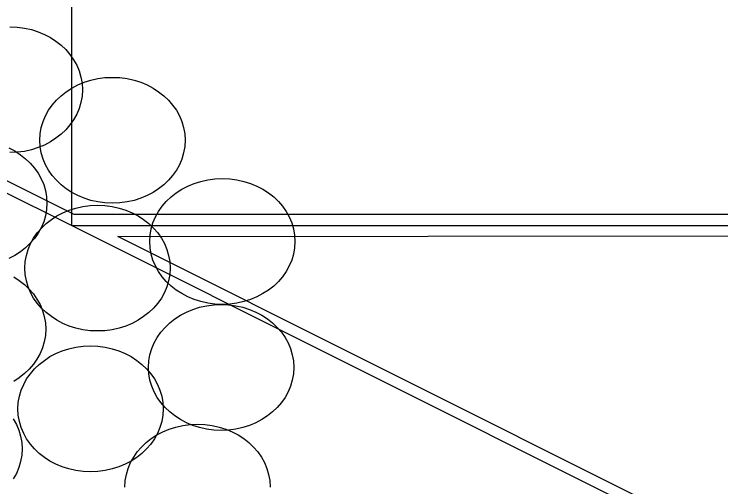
# Model space of a CAD drawing. Extents: x 1578769 to 1579225, y 724002 to 724828.
# Drawn here: x 1578872.476 to 1578873.769, y 724265.637 to 724266.503 of the extents above; entities that cross this region are included whole.
import ezdxf

# ---------------------------------------------------------------- set-up
doc = ezdxf.new("R2010")
doc.units = 0
for name, color, linetype in [('1', 7, 'Continuous'), ('Old_Level_1', 7, 'Continuous'), ('R_Fin Surface', 7, 'Continuous')]:
    doc.layers.add(name, color=color, linetype=linetype)

msp = doc.modelspace()

# ---------------------------------------------------------------- linework, layer by layer
at = {"layer": '1'}
msp.add_line((1578872.5815, 724266.1158), (1578872.5815, 724276.0379), dxfattribs=at)
at = {"layer": 'Old_Level_1'}
for points in [[(1578872.4681, 724266.4798), (1578872.4816, 724266.4791), (1578872.4948, 724266.4774), (1578872.5077, 724266.4745), (1578872.5199, 724266.4706), (1578872.5315, 724266.4658), (1578872.5425, 724266.4601), (1578872.5525, 724266.4533), (1578872.5621, 724266.4459), (1578872.5707, 724266.4378), (1578872.5783, 724266.4288), (1578872.5849, 724266.4194), (1578872.5906, 724266.4094), (1578872.595, 724266.3989), (1578872.5982, 724266.3877), (1578872.6004, 724266.3763), (1578872.6011, 724266.3645), (1578872.6004, 724266.3527), (1578872.5982, 724266.3413), (1578872.595, 724266.3302), (1578872.5906, 724266.3197), (1578872.5849, 724266.3096), (1578872.5783, 724266.3002), (1578872.5707, 724266.2912), (1578872.5621, 724266.2831), (1578872.5525, 724266.2757), (1578872.5425, 724266.2689), (1578872.5315, 724266.2632), (1578872.5199, 724266.2584), (1578872.5077, 724266.2545), (1578872.4948, 724266.2516), (1578872.4816, 724266.2499), (1578872.4681, 724266.2492)], [(1578872.4681, 724266.4798), (1578872.4816, 724266.4791), (1578872.4948, 724266.4774), (1578872.5077, 724266.4745), (1578872.5199, 724266.4706), (1578872.5315, 724266.4658), (1578872.5425, 724266.4601), (1578872.5525, 724266.4533), (1578872.5621, 724266.4459), (1578872.5707, 724266.4378), (1578872.5783, 724266.4288), (1578872.5849, 724266.4194), (1578872.5906, 724266.4094), (1578872.595, 724266.3989), (1578872.5982, 724266.3877), (1578872.6004, 724266.3763), (1578872.6011, 724266.3645), (1578872.6004, 724266.3527), (1578872.5982, 724266.3413), (1578872.595, 724266.3302), (1578872.5906, 724266.3197), (1578872.5849, 724266.3096), (1578872.5783, 724266.3002), (1578872.5707, 724266.2912), (1578872.5621, 724266.2831), (1578872.5525, 724266.2757), (1578872.5425, 724266.2689), (1578872.5315, 724266.2632), (1578872.5199, 724266.2584), (1578872.5077, 724266.2545), (1578872.4948, 724266.2516), (1578872.4816, 724266.2499), (1578872.4681, 724266.2492)], [(1578872.5232, 724266.272), (1578872.5238, 724266.2836), (1578872.5258, 724266.2952), (1578872.5291, 724266.3061), (1578872.5337, 724266.3166), (1578872.5392, 724266.3269), (1578872.546, 724266.3363), (1578872.5536, 724266.3453), (1578872.5621, 724266.3534), (1578872.5715, 724266.3608), (1578872.5818, 724266.3674), (1578872.5928, 724266.3733), (1578872.6044, 724266.3781), (1578872.6166, 724266.382), (1578872.6293, 724266.3849), (1578872.6424, 724266.3866), (1578872.6562, 724266.387), (1578872.6698, 724266.3866), (1578872.6829, 724266.3849), (1578872.6956, 724266.382), (1578872.7078, 724266.3781), (1578872.7194, 724266.3733), (1578872.7304, 724266.3674), (1578872.7406, 724266.3608), (1578872.75, 724266.3534), (1578872.7586, 724266.3453), (1578872.7662, 724266.3363), (1578872.773, 724266.3269), (1578872.7785, 724266.3166), (1578872.7831, 724266.3061), (1578872.7863, 724266.2952), (1578872.7883, 724266.2836), (1578872.789, 724266.272), (1578872.7883, 724266.2602), (1578872.7863, 724266.2486), (1578872.7831, 724266.2376), (1578872.7785, 724266.2271), (1578872.773, 724266.2169), (1578872.7662, 724266.2075), (1578872.7586, 724266.1987), (1578872.75, 724266.1904), (1578872.7406, 724266.1829), (1578872.7304, 724266.1764), (1578872.7194, 724266.1705), (1578872.7078, 724266.1657), (1578872.6956, 724266.1617), (1578872.6829, 724266.1589), (1578872.6698, 724266.1571), (1578872.6562, 724266.1567), (1578872.6424, 724266.1571), (1578872.6293, 724266.1589), (1578872.6166, 724266.1617), (1578872.6044, 724266.1657), (1578872.5928, 724266.1705), (1578872.5818, 724266.1764), (1578872.5715, 724266.1829), (1578872.5621, 724266.1904), (1578872.5536, 724266.1987), (1578872.546, 724266.2075), (1578872.5392, 724266.2169), (1578872.5337, 724266.2271), (1578872.5291, 724266.2376), (1578872.5258, 724266.2486), (1578872.5238, 724266.2602), (1578872.5232, 724266.272), (1578872.5232, 724266.272)], [(1578872.5232, 724266.272), (1578872.5238, 724266.2836), (1578872.5258, 724266.2952), (1578872.5291, 724266.3061), (1578872.5337, 724266.3166), (1578872.5392, 724266.3269), (1578872.546, 724266.3363), (1578872.5536, 724266.3453), (1578872.5621, 724266.3534), (1578872.5715, 724266.3608), (1578872.5818, 724266.3674), (1578872.5928, 724266.3733), (1578872.6044, 724266.3781), (1578872.6166, 724266.382), (1578872.6293, 724266.3849), (1578872.6424, 724266.3866), (1578872.6562, 724266.387), (1578872.6698, 724266.3866), (1578872.6829, 724266.3849), (1578872.6956, 724266.382), (1578872.7078, 724266.3781), (1578872.7194, 724266.3733), (1578872.7304, 724266.3674), (1578872.7406, 724266.3608), (1578872.75, 724266.3534), (1578872.7586, 724266.3453), (1578872.7662, 724266.3363), (1578872.773, 724266.3269), (1578872.7785, 724266.3166), (1578872.7831, 724266.3061), (1578872.7863, 724266.2952), (1578872.7883, 724266.2836), (1578872.789, 724266.272), (1578872.7883, 724266.2602), (1578872.7863, 724266.2486), (1578872.7831, 724266.2376), (1578872.7785, 724266.2271), (1578872.773, 724266.2169), (1578872.7662, 724266.2075), (1578872.7586, 724266.1987), (1578872.75, 724266.1904), (1578872.7406, 724266.1829), (1578872.7304, 724266.1764), (1578872.7194, 724266.1705), (1578872.7078, 724266.1657), (1578872.6956, 724266.1617), (1578872.6829, 724266.1589), (1578872.6698, 724266.1571), (1578872.6562, 724266.1567), (1578872.6424, 724266.1571), (1578872.6293, 724266.1589), (1578872.6166, 724266.1617), (1578872.6044, 724266.1657), (1578872.5928, 724266.1705), (1578872.5818, 724266.1764), (1578872.5715, 724266.1829), (1578872.5621, 724266.1904), (1578872.5536, 724266.1987), (1578872.546, 724266.2075), (1578872.5392, 724266.2169), (1578872.5337, 724266.2271), (1578872.5291, 724266.2376), (1578872.5258, 724266.2486), (1578872.5238, 724266.2602), (1578872.5232, 724266.272), (1578872.5232, 724266.272)], [(1578872.4665, 724266.258), (1578872.4775, 724266.2523), (1578872.4878, 724266.2455), (1578872.4972, 724266.2381), (1578872.5057, 724266.23), (1578872.5133, 724266.221), (1578872.5201, 724266.2116), (1578872.5258, 724266.2015), (1578872.5302, 724266.1908), (1578872.5335, 724266.1799), (1578872.5355, 724266.1685), (1578872.5361, 724266.1567), (1578872.5355, 724266.1449), (1578872.5335, 724266.1335), (1578872.5302, 724266.1224), (1578872.5258, 724266.1119), (1578872.5201, 724266.1018), (1578872.5133, 724266.0922), (1578872.5057, 724266.0834), (1578872.4972, 724266.0751), (1578872.4878, 724266.0677), (1578872.4775, 724266.0611), (1578872.4665, 724266.0554)], [(1578872.4665, 724266.258), (1578872.4775, 724266.2523), (1578872.4878, 724266.2455), (1578872.4972, 724266.2381), (1578872.5057, 724266.23), (1578872.5133, 724266.221), (1578872.5201, 724266.2116), (1578872.5258, 724266.2015), (1578872.5302, 724266.1908), (1578872.5335, 724266.1799), (1578872.5355, 724266.1685), (1578872.5361, 724266.1567), (1578872.5355, 724266.1449), (1578872.5335, 724266.1335), (1578872.5302, 724266.1224), (1578872.5258, 724266.1119), (1578872.5201, 724266.1018), (1578872.5133, 724266.0922), (1578872.5057, 724266.0834), (1578872.4972, 724266.0751), (1578872.4878, 724266.0677), (1578872.4775, 724266.0611), (1578872.4665, 724266.0554)], [(1578872.7242, 724266.0867), (1578872.7249, 724266.0983), (1578872.7268, 724266.1099), (1578872.7301, 724266.1208), (1578872.7347, 724266.1315), (1578872.7402, 724266.1416), (1578872.747, 724266.151), (1578872.7546, 724266.16), (1578872.7632, 724266.1681), (1578872.7726, 724266.1755), (1578872.7829, 724266.1821), (1578872.7938, 724266.188), (1578872.8054, 724266.1928), (1578872.8176, 724266.1967), (1578872.8303, 724266.1996), (1578872.8434, 724266.2013), (1578872.857, 724266.2018), (1578872.8706, 724266.2013), (1578872.8839, 724266.1996), (1578872.8966, 724266.1967), (1578872.9089, 724266.1928), (1578872.9205, 724266.188), (1578872.9314, 724266.1821), (1578872.9417, 724266.1755), (1578872.9511, 724266.1681), (1578872.9596, 724266.16), (1578872.9673, 724266.151), (1578872.974, 724266.1416), (1578872.9795, 724266.1315), (1578872.9841, 724266.1208), (1578872.9874, 724266.1099), (1578872.9893, 724266.0983), (1578872.99, 724266.0867), (1578872.9893, 724266.0749), (1578872.9874, 724266.0633), (1578872.9841, 724266.0524), (1578872.9795, 724266.0419), (1578872.974, 724266.0318), (1578872.9673, 724266.0222), (1578872.9596, 724266.0134), (1578872.9511, 724266.0051), (1578872.9417, 724265.9977), (1578872.9314, 724265.9911), (1578872.9205, 724265.9852), (1578872.9089, 724265.9804), (1578872.8966, 724265.9765), (1578872.8839, 724265.9738), (1578872.8706, 724265.9721), (1578872.857, 724265.9714), (1578872.8434, 724265.9721), (1578872.8303, 724265.9738), (1578872.8176, 724265.9765), (1578872.8054, 724265.9804), (1578872.7938, 724265.9852), (1578872.7829, 724265.9911), (1578872.7726, 724265.9977), (1578872.7632, 724266.0051), (1578872.7546, 724266.0134), (1578872.747, 724266.0222), (1578872.7402, 724266.0318), (1578872.7347, 724266.0419), (1578872.7301, 724266.0524), (1578872.7268, 724266.0633), (1578872.7249, 724266.0749), (1578872.7242, 724266.0867), (1578872.7242, 724266.0867)], [(1578872.7242, 724266.0867), (1578872.7249, 724266.0983), (1578872.7268, 724266.1099), (1578872.7301, 724266.1208), (1578872.7347, 724266.1315), (1578872.7402, 724266.1416), (1578872.747, 724266.151), (1578872.7546, 724266.16), (1578872.7632, 724266.1681), (1578872.7726, 724266.1755), (1578872.7829, 724266.1821), (1578872.7938, 724266.188), (1578872.8054, 724266.1928), (1578872.8176, 724266.1967), (1578872.8303, 724266.1996), (1578872.8434, 724266.2013), (1578872.857, 724266.2018), (1578872.8706, 724266.2013), (1578872.8839, 724266.1996), (1578872.8966, 724266.1967), (1578872.9089, 724266.1928), (1578872.9205, 724266.188), (1578872.9314, 724266.1821), (1578872.9417, 724266.1755), (1578872.9511, 724266.1681), (1578872.9596, 724266.16), (1578872.9673, 724266.151), (1578872.974, 724266.1416), (1578872.9795, 724266.1315), (1578872.9841, 724266.1208), (1578872.9874, 724266.1099), (1578872.9893, 724266.0983), (1578872.99, 724266.0867), (1578872.9893, 724266.0749), (1578872.9874, 724266.0633), (1578872.9841, 724266.0524), (1578872.9795, 724266.0419), (1578872.974, 724266.0318), (1578872.9673, 724266.0222), (1578872.9596, 724266.0134), (1578872.9511, 724266.0051), (1578872.9417, 724265.9977), (1578872.9314, 724265.9911), (1578872.9205, 724265.9852), (1578872.9089, 724265.9804), (1578872.8966, 724265.9765), (1578872.8839, 724265.9738), (1578872.8706, 724265.9721), (1578872.857, 724265.9714), (1578872.8434, 724265.9721), (1578872.8303, 724265.9738), (1578872.8176, 724265.9765), (1578872.8054, 724265.9804), (1578872.7938, 724265.9852), (1578872.7829, 724265.9911), (1578872.7726, 724265.9977), (1578872.7632, 724266.0051), (1578872.7546, 724266.0134), (1578872.747, 724266.0222), (1578872.7402, 724266.0318), (1578872.7347, 724266.0419), (1578872.7301, 724266.0524), (1578872.7268, 724266.0633), (1578872.7249, 724266.0749), (1578872.7242, 724266.0867), (1578872.7242, 724266.0867)], [(1578872.4956, 724266.0378), (1578872.4965, 724266.0497), (1578872.4985, 724266.061), (1578872.5018, 724266.0722), (1578872.5061, 724266.0827), (1578872.5118, 724266.0928), (1578872.5184, 724266.1024), (1578872.526, 724266.1111), (1578872.5346, 724266.1194), (1578872.5442, 724266.1269), (1578872.5543, 724266.1334), (1578872.5652, 724266.1391), (1578872.577, 724266.1442), (1578872.589, 724266.1479), (1578872.6019, 724266.1507), (1578872.6151, 724266.1525), (1578872.6286, 724266.1531), (1578872.6422, 724266.1525), (1578872.6553, 724266.1507), (1578872.6682, 724266.1479), (1578872.6803, 724266.1442), (1578872.6921, 724266.1391), (1578872.703, 724266.1334), (1578872.7131, 724266.1269), (1578872.7227, 724266.1194), (1578872.7312, 724266.1111), (1578872.7389, 724266.1024), (1578872.7455, 724266.0928), (1578872.7511, 724266.0827), (1578872.7555, 724266.0722), (1578872.7588, 724266.061), (1578872.7608, 724266.0497), (1578872.7616, 724266.0378), (1578872.7608, 724266.026), (1578872.7588, 724266.0147), (1578872.7555, 724266.0037), (1578872.7511, 724265.993), (1578872.7455, 724265.9829), (1578872.7389, 724265.9735), (1578872.7312, 724265.9646), (1578872.7227, 724265.9565), (1578872.7131, 724265.949), (1578872.703, 724265.9425), (1578872.6921, 724265.9366), (1578872.6803, 724265.9318), (1578872.6682, 724265.9278), (1578872.6553, 724265.925), (1578872.6422, 724265.9232), (1578872.6286, 724265.9228), (1578872.6151, 724265.9232), (1578872.6019, 724265.925), (1578872.589, 724265.9278), (1578872.577, 724265.9318), (1578872.5652, 724265.9366), (1578872.5543, 724265.9425), (1578872.5442, 724265.949), (1578872.5346, 724265.9565), (1578872.526, 724265.9646), (1578872.5184, 724265.9735), (1578872.5118, 724265.9829), (1578872.5061, 724265.993), (1578872.5018, 724266.0037), (1578872.4985, 724266.0147), (1578872.4965, 724266.026), (1578872.4956, 724266.0378), (1578872.4956, 724266.0378)], [(1578872.4956, 724266.0378), (1578872.4965, 724266.0497), (1578872.4985, 724266.061), (1578872.5018, 724266.0722), (1578872.5061, 724266.0827), (1578872.5118, 724266.0928), (1578872.5184, 724266.1024), (1578872.526, 724266.1111), (1578872.5346, 724266.1194), (1578872.5442, 724266.1269), (1578872.5543, 724266.1334), (1578872.5652, 724266.1391), (1578872.577, 724266.1442), (1578872.589, 724266.1479), (1578872.6019, 724266.1507), (1578872.6151, 724266.1525), (1578872.6286, 724266.1531), (1578872.6422, 724266.1525), (1578872.6553, 724266.1507), (1578872.6682, 724266.1479), (1578872.6803, 724266.1442), (1578872.6921, 724266.1391), (1578872.703, 724266.1334), (1578872.7131, 724266.1269), (1578872.7227, 724266.1194), (1578872.7312, 724266.1111), (1578872.7389, 724266.1024), (1578872.7455, 724266.0928), (1578872.7511, 724266.0827), (1578872.7555, 724266.0722), (1578872.7588, 724266.061), (1578872.7608, 724266.0497), (1578872.7616, 724266.0378), (1578872.7608, 724266.026), (1578872.7588, 724266.0147), (1578872.7555, 724266.0037), (1578872.7511, 724265.993), (1578872.7455, 724265.9829), (1578872.7389, 724265.9735), (1578872.7312, 724265.9646), (1578872.7227, 724265.9565), (1578872.7131, 724265.949), (1578872.703, 724265.9425), (1578872.6921, 724265.9366), (1578872.6803, 724265.9318), (1578872.6682, 724265.9278), (1578872.6553, 724265.925), (1578872.6422, 724265.9232), (1578872.6286, 724265.9228), (1578872.6151, 724265.9232), (1578872.6019, 724265.925), (1578872.589, 724265.9278), (1578872.577, 724265.9318), (1578872.5652, 724265.9366), (1578872.5543, 724265.9425), (1578872.5442, 724265.949), (1578872.5346, 724265.9565), (1578872.526, 724265.9646), (1578872.5184, 724265.9735), (1578872.5118, 724265.9829), (1578872.5061, 724265.993), (1578872.5018, 724266.0037), (1578872.4985, 724266.0147), (1578872.4965, 724266.026), (1578872.4956, 724266.0378), (1578872.4956, 724266.0378)], [(1578872.4753, 724266.0217), (1578872.4856, 724266.0152), (1578872.495, 724266.0077), (1578872.5037, 724265.9994), (1578872.5114, 724265.9907), (1578872.5179, 724265.981), (1578872.5236, 724265.971), (1578872.528, 724265.9605), (1578872.5313, 724265.9493), (1578872.5333, 724265.9379), (1578872.5339, 724265.9261), (1578872.5333, 724265.9143), (1578872.5313, 724265.903), (1578872.528, 724265.892), (1578872.5236, 724265.8813), (1578872.5179, 724265.8712), (1578872.5114, 724265.8618), (1578872.5037, 724265.8529), (1578872.495, 724265.8448), (1578872.4856, 724265.8373), (1578872.4753, 724265.8305)], [(1578872.4753, 724266.0217), (1578872.4856, 724266.0152), (1578872.495, 724266.0077), (1578872.5037, 724265.9994), (1578872.5114, 724265.9907), (1578872.5179, 724265.981), (1578872.5236, 724265.971), (1578872.528, 724265.9605), (1578872.5313, 724265.9493), (1578872.5333, 724265.9379), (1578872.5339, 724265.9261), (1578872.5333, 724265.9143), (1578872.5313, 724265.903), (1578872.528, 724265.892), (1578872.5236, 724265.8813), (1578872.5179, 724265.8712), (1578872.5114, 724265.8618), (1578872.5037, 724265.8529), (1578872.495, 724265.8448), (1578872.4856, 724265.8373), (1578872.4753, 724265.8305)], [(1578872.722, 724265.8561), (1578872.7227, 724265.8679), (1578872.7247, 724265.8793), (1578872.7279, 724265.8905), (1578872.7325, 724265.901), (1578872.738, 724265.911), (1578872.7448, 724265.9204), (1578872.7525, 724265.9294), (1578872.761, 724265.9375), (1578872.7704, 724265.945), (1578872.7807, 724265.9517), (1578872.7916, 724265.9574), (1578872.8032, 724265.9622), (1578872.8155, 724265.9662), (1578872.8281, 724265.969), (1578872.8413, 724265.9708), (1578872.8548, 724265.9714), (1578872.8686, 724265.9708), (1578872.8817, 724265.969), (1578872.8944, 724265.9662), (1578872.9067, 724265.9622), (1578872.9183, 724265.9574), (1578872.9292, 724265.9517), (1578872.9395, 724265.945), (1578872.9489, 724265.9375), (1578872.9574, 724265.9294), (1578872.9651, 724265.9204), (1578872.9719, 724265.911), (1578872.9773, 724265.901), (1578872.9819, 724265.8905), (1578872.9852, 724265.8793), (1578872.9872, 724265.8679), (1578872.9878, 724265.8561), (1578872.9872, 724265.8443), (1578872.9852, 724265.8329), (1578872.9819, 724265.8218), (1578872.9773, 724265.8113), (1578872.9719, 724265.8012), (1578872.9651, 724265.7918), (1578872.9574, 724265.7829), (1578872.9489, 724265.7748), (1578872.9395, 724265.7673), (1578872.9292, 724265.7605), (1578872.9183, 724265.7549), (1578872.9067, 724265.75), (1578872.8944, 724265.7461), (1578872.8817, 724265.7433), (1578872.8686, 724265.7415), (1578872.8548, 724265.7409), (1578872.8413, 724265.7415), (1578872.8281, 724265.7433), (1578872.8155, 724265.7461), (1578872.8032, 724265.75), (1578872.7916, 724265.7549), (1578872.7807, 724265.7605), (1578872.7704, 724265.7673), (1578872.761, 724265.7748), (1578872.7525, 724265.7829), (1578872.7448, 724265.7918), (1578872.738, 724265.8012), (1578872.7325, 724265.8113), (1578872.7279, 724265.8218), (1578872.7247, 724265.8329), (1578872.7227, 724265.8443), (1578872.722, 724265.8561), (1578872.722, 724265.8561)], [(1578872.722, 724265.8561), (1578872.7227, 724265.8679), (1578872.7247, 724265.8793), (1578872.7279, 724265.8905), (1578872.7325, 724265.901), (1578872.738, 724265.911), (1578872.7448, 724265.9204), (1578872.7525, 724265.9294), (1578872.761, 724265.9375), (1578872.7704, 724265.945), (1578872.7807, 724265.9517), (1578872.7916, 724265.9574), (1578872.8032, 724265.9622), (1578872.8155, 724265.9662), (1578872.8281, 724265.969), (1578872.8413, 724265.9708), (1578872.8548, 724265.9714), (1578872.8686, 724265.9708), (1578872.8817, 724265.969), (1578872.8944, 724265.9662), (1578872.9067, 724265.9622), (1578872.9183, 724265.9574), (1578872.9292, 724265.9517), (1578872.9395, 724265.945), (1578872.9489, 724265.9375), (1578872.9574, 724265.9294), (1578872.9651, 724265.9204), (1578872.9719, 724265.911), (1578872.9773, 724265.901), (1578872.9819, 724265.8905), (1578872.9852, 724265.8793), (1578872.9872, 724265.8679), (1578872.9878, 724265.8561), (1578872.9872, 724265.8443), (1578872.9852, 724265.8329), (1578872.9819, 724265.8218), (1578872.9773, 724265.8113), (1578872.9719, 724265.8012), (1578872.9651, 724265.7918), (1578872.9574, 724265.7829), (1578872.9489, 724265.7748), (1578872.9395, 724265.7673), (1578872.9292, 724265.7605), (1578872.9183, 724265.7549), (1578872.9067, 724265.75), (1578872.8944, 724265.7461), (1578872.8817, 724265.7433), (1578872.8686, 724265.7415), (1578872.8548, 724265.7409), (1578872.8413, 724265.7415), (1578872.8281, 724265.7433), (1578872.8155, 724265.7461), (1578872.8032, 724265.75), (1578872.7916, 724265.7549), (1578872.7807, 724265.7605), (1578872.7704, 724265.7673), (1578872.761, 724265.7748), (1578872.7525, 724265.7829), (1578872.7448, 724265.7918), (1578872.738, 724265.8012), (1578872.7325, 724265.8113), (1578872.7279, 724265.8218), (1578872.7247, 724265.8329), (1578872.7227, 724265.8443), (1578872.722, 724265.8561), (1578872.722, 724265.8561)], [(1578872.4831, 724265.7802), (1578872.4837, 724265.792), (1578872.4857, 724265.8034), (1578872.489, 724265.8143), (1578872.4936, 724265.825), (1578872.499, 724265.8351), (1578872.5058, 724265.8445), (1578872.5135, 724265.8535), (1578872.522, 724265.8616), (1578872.5314, 724265.869), (1578872.5417, 724265.8758), (1578872.5526, 724265.8815), (1578872.5642, 724265.8863), (1578872.5765, 724265.8902), (1578872.5892, 724265.8931), (1578872.6023, 724265.8948), (1578872.6158, 724265.8955), (1578872.6294, 724265.8948), (1578872.6428, 724265.8931), (1578872.6555, 724265.8902), (1578872.6677, 724265.8863), (1578872.6793, 724265.8815), (1578872.6902, 724265.8758), (1578872.7005, 724265.869), (1578872.7099, 724265.8616), (1578872.7185, 724265.8535), (1578872.7261, 724265.8445), (1578872.7329, 724265.8351), (1578872.7384, 724265.825), (1578872.743, 724265.8143), (1578872.7462, 724265.8034), (1578872.7482, 724265.792), (1578872.7489, 724265.7802), (1578872.7482, 724265.7684), (1578872.7462, 724265.757), (1578872.743, 724265.7458), (1578872.7384, 724265.7353), (1578872.7329, 724265.7253), (1578872.7261, 724265.7157), (1578872.7185, 724265.7069), (1578872.7099, 724265.6986), (1578872.7005, 724265.6912), (1578872.6902, 724265.6846), (1578872.6793, 724265.6789), (1578872.6677, 724265.6739), (1578872.6555, 724265.6702), (1578872.6428, 724265.6673), (1578872.6294, 724265.6656), (1578872.6158, 724265.6649), (1578872.6023, 724265.6656), (1578872.5892, 724265.6673), (1578872.5765, 724265.6702), (1578872.5642, 724265.6739), (1578872.5526, 724265.6789), (1578872.5417, 724265.6846), (1578872.5314, 724265.6912), (1578872.522, 724265.6986), (1578872.5135, 724265.7069), (1578872.5058, 724265.7157), (1578872.499, 724265.7253), (1578872.4936, 724265.7353), (1578872.489, 724265.7458), (1578872.4857, 724265.757), (1578872.4837, 724265.7684), (1578872.4831, 724265.7802), (1578872.4831, 724265.7802)], [(1578872.4831, 724265.7802), (1578872.4837, 724265.792), (1578872.4857, 724265.8034), (1578872.489, 724265.8143), (1578872.4936, 724265.825), (1578872.499, 724265.8351), (1578872.5058, 724265.8445), (1578872.5135, 724265.8535), (1578872.522, 724265.8616), (1578872.5314, 724265.869), (1578872.5417, 724265.8758), (1578872.5526, 724265.8815), (1578872.5642, 724265.8863), (1578872.5765, 724265.8902), (1578872.5892, 724265.8931), (1578872.6023, 724265.8948), (1578872.6158, 724265.8955), (1578872.6294, 724265.8948), (1578872.6428, 724265.8931), (1578872.6555, 724265.8902), (1578872.6677, 724265.8863), (1578872.6793, 724265.8815), (1578872.6902, 724265.8758), (1578872.7005, 724265.869), (1578872.7099, 724265.8616), (1578872.7185, 724265.8535), (1578872.7261, 724265.8445), (1578872.7329, 724265.8351), (1578872.7384, 724265.825), (1578872.743, 724265.8143), (1578872.7462, 724265.8034), (1578872.7482, 724265.792), (1578872.7489, 724265.7802), (1578872.7482, 724265.7684), (1578872.7462, 724265.757), (1578872.743, 724265.7458), (1578872.7384, 724265.7353), (1578872.7329, 724265.7253), (1578872.7261, 724265.7157), (1578872.7185, 724265.7069), (1578872.7099, 724265.6986), (1578872.7005, 724265.6912), (1578872.6902, 724265.6846), (1578872.6793, 724265.6789), (1578872.6677, 724265.6739), (1578872.6555, 724265.6702), (1578872.6428, 724265.6673), (1578872.6294, 724265.6656), (1578872.6158, 724265.6649), (1578872.6023, 724265.6656), (1578872.5892, 724265.6673), (1578872.5765, 724265.6702), (1578872.5642, 724265.6739), (1578872.5526, 724265.6789), (1578872.5417, 724265.6846), (1578872.5314, 724265.6912), (1578872.522, 724265.6986), (1578872.5135, 724265.7069), (1578872.5058, 724265.7157), (1578872.499, 724265.7253), (1578872.4936, 724265.7353), (1578872.489, 724265.7458), (1578872.4857, 724265.757), (1578872.4837, 724265.7684), (1578872.4831, 724265.7802), (1578872.4831, 724265.7802)], [(1578872.4746, 724265.7619), (1578872.4803, 724265.7518), (1578872.4847, 724265.7413), (1578872.488, 724265.7301), (1578872.4902, 724265.7188), (1578872.4908, 724265.7069), (1578872.4902, 724265.6954), (1578872.488, 724265.6838), (1578872.4847, 724265.6728), (1578872.4803, 724265.6621), (1578872.4746, 724265.652)], [(1578872.4746, 724265.7619), (1578872.4803, 724265.7518), (1578872.4847, 724265.7413), (1578872.488, 724265.7301), (1578872.4902, 724265.7188), (1578872.4908, 724265.7069), (1578872.4902, 724265.6954), (1578872.488, 724265.6838), (1578872.4847, 724265.6728), (1578872.4803, 724265.6621), (1578872.4746, 724265.652)], [(1578872.6787, 724265.6369), (1578872.6794, 724265.6488), (1578872.6816, 724265.6601), (1578872.6848, 724265.6713), (1578872.6892, 724265.6818), (1578872.6949, 724265.6919), (1578872.7015, 724265.7015), (1578872.7091, 724265.7102), (1578872.7177, 724265.7185), (1578872.7271, 724265.726), (1578872.7373, 724265.7325), (1578872.7483, 724265.7382), (1578872.7599, 724265.7433), (1578872.7721, 724265.747), (1578872.7848, 724265.7498), (1578872.7982, 724265.7516), (1578872.8117, 724265.7522), (1578872.8253, 724265.7516), (1578872.8384, 724265.7498), (1578872.8513, 724265.747), (1578872.8633, 724265.7433), (1578872.8749, 724265.7382), (1578872.8861, 724265.7325), (1578872.8962, 724265.726), (1578872.9056, 724265.7185), (1578872.9143, 724265.7102), (1578872.922, 724265.7015), (1578872.9285, 724265.6919), (1578872.9342, 724265.6818), (1578872.9386, 724265.6713), (1578872.9419, 724265.6601), (1578872.9438, 724265.6488), (1578872.9445, 724265.6369)], [(1578872.6787, 724265.6369), (1578872.6794, 724265.6488), (1578872.6816, 724265.6601), (1578872.6848, 724265.6713), (1578872.6892, 724265.6818), (1578872.6949, 724265.6919), (1578872.7015, 724265.7015), (1578872.7091, 724265.7102), (1578872.7177, 724265.7185), (1578872.7271, 724265.726), (1578872.7373, 724265.7325), (1578872.7483, 724265.7382), (1578872.7599, 724265.7433), (1578872.7721, 724265.747), (1578872.7848, 724265.7498), (1578872.7982, 724265.7516), (1578872.8117, 724265.7522), (1578872.8253, 724265.7516), (1578872.8384, 724265.7498), (1578872.8513, 724265.747), (1578872.8633, 724265.7433), (1578872.8749, 724265.7382), (1578872.8861, 724265.7325), (1578872.8962, 724265.726), (1578872.9056, 724265.7185), (1578872.9143, 724265.7102), (1578872.922, 724265.7015), (1578872.9285, 724265.6919), (1578872.9342, 724265.6818), (1578872.9386, 724265.6713), (1578872.9419, 724265.6601), (1578872.9438, 724265.6488), (1578872.9445, 724265.6369)]]:
    msp.add_lwpolyline(points, dxfattribs=at)
at = {"layer": 'R_Fin Surface'}
for p, q in [((1578872.5862, 724266.1358), (1578866.5359, 724269.161)), ((1578866.5311, 724269.141), (1578872.5815, 724266.1158)), ((1578866.5311, 724269.141), (1578872.5815, 724266.1158)), ((1578884.5643, 724266.1358), (1578872.5862, 724266.1358)), ((1578872.5815, 724266.1158), (1578884.5815, 724266.1158)), ((1578872.5815, 724266.1158), (1578884.5815, 724266.1158)), ((1578872.6661, 724266.0958), (1578884.6765, 724266.1096)), ((1578874.6364, 724265.1095), (1578872.6661, 724266.0958))]:
    msp.add_line(p, q, dxfattribs=at)
msp.add_lwpolyline([(1578872.5815, 724266.1158), (1578874.6215, 724265.0946), (1578876.1006, 724262.1406)], dxfattribs=at)
msp.add_lwpolyline([(1578872.5815, 724266.1158), (1578874.6215, 724265.0946), (1578876.1006, 724262.1406)], dxfattribs=at)

doc.saveas('drawing.dxf')
